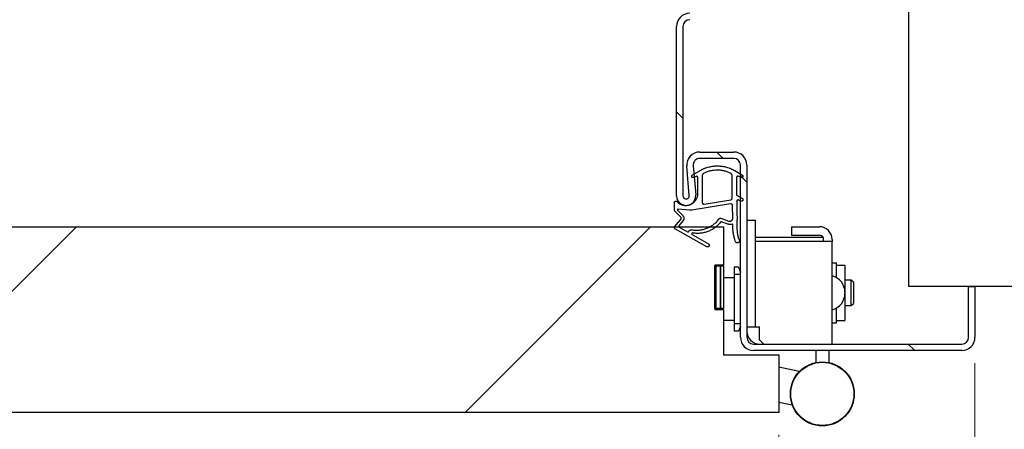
# Model space of a CAD drawing. Header units: millimetres. Extents: x -8500 to 4200, y 0 to 5940.
# Tile 279 of 290: x 1116 to 1347, y 2563 to 2659. Entities that reach past the tile are written whole.
import ezdxf

# ---------------------------------------------------------------- set-up
doc = ezdxf.new("R2010")
doc.units = ezdxf.units.MM
doc.layers.get('Defpoints').update_dxf_attribs({"color": 250})
doc.layers.add('1', color=250, linetype='Continuous')
doc.layers.add('152', color=250, linetype='Continuous')
doc.styles.add('Times New Roman', font='times.ttf')
doc.dimstyles.get("Standard").update_dxf_attribs({"dimtxt": 0.18, "dimasz": 0.18, "dimexe": 0.18, "dimexo": 0.0625, "dimgap": 0.09, "dimtad": 0, "dimtih": 1, "dimtoh": 1, "dimdec": 4, "dimzin": 0, "dimdsep": 46, "dimtxsty": 'Standard', "dimcen": 0.09, "dimadec": 0, "dimazin": 0, "dimtfac": 1, "dimtdec": 4, "dimtofl": 0, "dimtmove": 0, "dimatfit": 3, "dimfxl": 1, "dimtolj": 1, "dimtzin": 0, "dimarcsym": 0})

# ---------------------------------------------------------------- blocks, each defined once
blk = doc.blocks.new('_U0')
at = {"layer": '1', "linetype": 'Continuous', "lineweight": 13, "transparency": 16777216}
for p, q in [((1339.86, 2578.86), (1339.86, 2259.72)), ((295.86, 2576.54), (295.86, 2259.72))]:
    blk.add_line(p, q, dxfattribs=at)
at = {"layer": '1', "color": 0, "linetype": 'Continuous', "lineweight": 13, "transparency": 16777216}
blk.add_line((345.86, 2284.72), (1289.86, 2284.72), dxfattribs=at)
at = {"layer": '1', "color": 0, "linetype": 'Continuous', "lineweight": 70, "transparency": 16777216}
for points in [[(345.86, 2293.06), (345.86, 2276.39), (295.86, 2284.72)], [(1289.86, 2293.06), (1289.86, 2276.39), (1339.86, 2284.72)]]:
    blk.add_solid(points, dxfattribs=at)
at = {"layer": 'Defpoints', "color": 0, "linetype": 'Continuous', "lineweight": 70, "transparency": 16777216}
for p in [(1339.86, 2590.86), (295.86, 2588.54), (1339.86, 2284.72)]:
    blk.add_point(p, dxfattribs=at)
at = {"layer": '1', "linetype": 'Continuous', "lineweight": -3, "transparency": 16777216, "insert": (779.02, 2345.62), "char_height": 40, "attachment_point": 1, "style": 'Times New Roman'}
blk.add_mtext('\\A1;Sz1', dxfattribs=at)
blk = doc.blocks.new('_U8')
at = {"layer": '1', "linetype": 'Continuous', "lineweight": 13, "transparency": 16777216}
for p, q in [((341.86, 2562.07), (341.86, 2371.8)), ((1293.86, 2562.07), (1293.86, 2371.8))]:
    blk.add_line(p, q, dxfattribs=at)
at = {"layer": '1', "color": 0, "linetype": 'Continuous', "lineweight": 13, "transparency": 16777216}
blk.add_line((391.86, 2396.8), (1243.86, 2396.8), dxfattribs=at)
at = {"layer": '1', "color": 0, "linetype": 'Continuous', "lineweight": 70, "transparency": 16777216}
for points in [[(391.86, 2405.14), (391.86, 2388.47), (341.86, 2396.8)], [(1243.86, 2405.14), (1243.86, 2388.47), (1293.86, 2396.8)]]:
    blk.add_solid(points, dxfattribs=at)
at = {"layer": 'Defpoints', "color": 0, "linetype": 'Continuous', "lineweight": 70, "transparency": 16777216}
for p in [(341.86, 2574.07), (1293.86, 2574.07), (1293.86, 2396.8)]:
    blk.add_point(p, dxfattribs=at)
at = {"layer": '1', "linetype": 'Continuous', "lineweight": -3, "transparency": 16777216, "insert": (792.83, 2457.7), "char_height": 40, "attachment_point": 1, "style": 'Times New Roman'}
blk.add_mtext('\\A1;Ss', dxfattribs=at)

msp = doc.modelspace()

# ---------------------------------------------------------------- hatches: boundary and pattern name
at = {"layer": '152', "linetype": 'Continuous', "lineweight": -3}
h = msp.add_hatch(dxfattribs=at)
h.set_pattern_fill('ANSI31', color=256, scale=30, angle=-2e-14, style=0)
h.paths.add_polyline_path([(161.36, 2596.82), (161.36, 2785.22), (311.36, 2785.22), (311.36, 2596.82)], flags=0)
h.paths.add_polyline_path([(1324.36, 2596.82), (1324.36, 2785.22), (1474.36, 2785.22), (1474.36, 2596.82)], flags=0)
h = msp.add_hatch(dxfattribs=at)
h.set_pattern_fill('ANSI31', color=256, scale=30, angle=89.954, style=0)
edge = h.paths.add_edge_path(flags=0)
edge.add_line((1336.78, 2581.82), (1287.94, 2581.82))
edge.add_arc((1287.94, 2584.9), 3.08, 180, 270, ccw=False)
edge.add_line((1284.86, 2584.9), (1284.86, 2625.24))
edge.add_arc((1283.28, 2625.24), 1.58, 0, 90)
edge.add_line((1283.28, 2626.82), (1275.33, 2626.82))
edge.add_arc((1275.33, 2625.24), 1.58, 90, 185)
edge.add_line((1273.76, 2625.1), (1274.36, 2618.27))
edge.add_arc((1272.11, 2618.07), 2.25, -180, 5, ccw=False)
edge.add_line((1269.86, 2618.07), (1269.86, 2657.74))
edge.add_arc((1272.94, 2657.74), 3.08, 90, 180, ccw=False)
edge.add_line((1272.94, 2660.82), (1283.28, 2660.82))
edge.add_arc((1283.28, 2662.4), 1.58, 270, 360)
edge.add_line((1284.86, 2662.4), (1284.86, 2687.74))
edge.add_arc((1287.94, 2687.74), 3.08, 90, 180, ccw=False)
edge.add_line((1287.94, 2690.82), (1308.78, 2690.82))
edge.add_arc((1308.78, 2687.74), 3.08, 0, 90, ccw=False)
edge.add_line((1311.86, 2687.74), (1311.86, 2680.82))
edge.add_line((1311.86, 2680.82), (1310.36, 2680.82))
edge.add_line((1310.36, 2680.82), (1310.36, 2687.74))
edge.add_arc((1308.78, 2687.74), 1.58, 0, 90)
edge.add_line((1308.78, 2689.32), (1287.94, 2689.32))
edge.add_arc((1287.94, 2687.74), 1.58, 90, 180)
edge.add_line((1286.36, 2687.74), (1286.36, 2662.4))
edge.add_arc((1283.28, 2662.4), 3.08, 270, 360, ccw=False)
edge.add_line((1283.28, 2659.32), (1272.94, 2659.32))
edge.add_arc((1272.94, 2657.74), 1.58, 90, 180)
edge.add_line((1271.36, 2657.74), (1271.36, 2618.07))
edge.add_arc((1272.11, 2618.07), 0.75, 180, 365)
edge.add_line((1272.86, 2618.14), (1272.26, 2624.97))
edge.add_arc((1275.33, 2625.24), 3.08, 90, 185, ccw=False)
edge.add_line((1275.33, 2628.32), (1283.28, 2628.32))
edge.add_arc((1283.28, 2625.24), 3.08, 0, 90, ccw=False)
edge.add_line((1286.36, 2625.24), (1286.36, 2584.9))
edge.add_arc((1287.94, 2584.9), 1.58, 180, 270)
edge.add_line((1287.94, 2583.32), (1336.78, 2583.32))
edge.add_arc((1336.78, 2584.9), 1.58, 270, 360)
edge.add_line((1338.36, 2584.9), (1338.36, 2596.82))
edge.add_line((1338.36, 2596.82), (1339.86, 2596.82))
edge.add_line((1339.86, 2596.82), (1339.86, 2584.9))
edge.add_arc((1336.78, 2584.9), 3.08, 270, 360, ccw=False)
h = msp.add_hatch(dxfattribs=at)
h.set_pattern_fill('ANSI31', color=256, scale=30, angle=-2e-14, style=0)
h.paths.add_polyline_path([(1278.86, 2601.82), (1278.86, 2591.41), (1280.86, 2591.41), (1280.86, 2580.82), (1293.86, 2580.82), (1293.86, 2567.32), (341.86, 2567.32), (341.86, 2580.82), (354.86, 2580.82), (354.86, 2591.41), (356.86, 2591.41), (356.86, 2601.82), (354.86, 2601.82), (354.86, 2610.82), (1280.86, 2610.82), (1280.86, 2601.82)], flags=0)

# ---------------------------------------------------------------- linework, layer by layer
for p, q in [((1324.36, 2596.82), (1324.36, 2785.22)), ((1269.86, 2618.07), (1269.86, 2657.74)), ((1271.36, 2657.74), (1271.36, 2618.07)), ((1275.33, 2628.32), (1283.28, 2628.32)), ((1283.28, 2626.82), (1275.33, 2626.82)), ((1272.86, 2618.14), (1272.26, 2624.97)), ((1273.51, 2622.87), (1275.53, 2624.09)), ((1273.76, 2625.1), (1274.36, 2618.27)), ((1283.52, 2623.98), (1285.31, 2622.91)), ((1284.86, 2584.9), (1284.86, 2625.24)), ((1286.36, 2625.24), (1286.36, 2584.9)), ((1274.51, 2622.62), (1273.82, 2622.34)), ((1274.86, 2618.57), (1274.86, 2622.36)), ((1275.86, 2622.65), (1275.86, 2616.53)), ((1282.93, 2617.54), (1282.93, 2622.69)), ((1283.95, 2622.46), (1283.95, 2618.18)), ((1285.06, 2622.37), (1284.26, 2622.64)), ((1276.35, 2616.11), (1282.57, 2617.12)), ((1283.95, 2618.18), (1285.3, 2617.4)), ((1285.06, 2616.82), (1284.39, 2617.07)), ((1269.4, 2614.76), (1269.4, 2616.53)), ((1270.06, 2614.72), (1271.31, 2613.46)), ((1272.9, 2614.69), (1270.2, 2614.93)), ((1282.55, 2616.2), (1273.45, 2614.72)), ((1283.07, 2612.86), (1282.99, 2615.79)), ((1283.99, 2616.78), (1284.04, 2613.47)), ((1270.84, 2613.08), (1269.59, 2614.3)), ((1270.35, 2611.88), (1270.9, 2612.54)), ((1280.24, 2612.82), (1282.15, 2612.12)), ((354.86, 2610.82), (1280.86, 2610.82)), ((1269.48, 2610.85), (1270.35, 2611.88)), ((1276.96, 2606.12), (1269.59, 2610.23)), ((1271.37, 2612.17), (1270.43, 2611.05)), ((1270.46, 2610.75), (1272.57, 2609.53)), ((1281.87, 2611.42), (1280.42, 2611.96)), ((1280.86, 2610.82), (1280.86, 2601.82)), ((1286.36, 2612.32), (1288.36, 2612.32)), ((1288.36, 2587.32), (1288.36, 2612.32)), ((1296.86, 2610.82), (1303.36, 2610.82)), ((1296.86, 2610.82), (1296.86, 2608.82)), ((1273.55, 2608.96), (1277.33, 2606.77)), ((1304.36, 2608.32), (1288.36, 2608.32)), ((1296.86, 2608.82), (1303.36, 2608.82)), ((1304.36, 2607.32), (1304.36, 2608.32)), ((1306.36, 2607.82), (1306.36, 2607.32)), ((1289.36, 2607.32), (1288.36, 2607.32)), ((1303.36, 2607.32), (1289.36, 2607.32)), ((1306.36, 2607.32), (1303.36, 2607.32)), ((1306.36, 2583.32), (1306.36, 2607.32)), ((1278.86, 2601.82), (1278.86, 2591.41)), ((1280.86, 2601.82), (1278.86, 2601.82)), ((1278.86, 2591.62), (1278.86, 2601.62)), ((1278.86, 2601.62), (1279.06, 2601.62)), ((1278.86, 2601.62), (1279.06, 2601.62)), ((1278.86, 2591.62), (1278.86, 2601.62)), ((1279.06, 2601.62), (1280.16, 2601.62)), ((1279.06, 2591.62), (1279.06, 2601.62)), ((1279.06, 2601.62), (1279.06, 2591.62)), ((1279.06, 2601.62), (1280.16, 2601.62)), ((1279.06, 2591.62), (1279.06, 2601.62)), ((1279.06, 2601.62), (1279.06, 2591.62)), ((1280.16, 2601.62), (1280.16, 2591.62)), ((1280.16, 2591.62), (1280.16, 2601.62)), ((1280.16, 2601.62), (1280.86, 2601.62)), ((1280.16, 2601.62), (1280.16, 2591.62)), ((1280.16, 2591.62), (1280.16, 2601.62)), ((1280.16, 2601.62), (1280.86, 2601.62)), ((1280.86, 2601.62), (1280.86, 2591.62)), ((1280.86, 2601.62), (1280.86, 2591.62)), ((1284.36, 2601.32), (1283.36, 2601.32)), ((1283.36, 2601.32), (1283.36, 2599.59)), ((1306.36, 2602.32), (1307.36, 2602.32)), ((1307.36, 2598.91), (1307.36, 2602.32)), ((1307.36, 2601.82), (1309.36, 2601.82)), ((1309.36, 2601.82), (1309.36, 2595.45)), ((1283.36, 2598.82), (1280.86, 2598.82)), ((1284.86, 2599.59), (1283.36, 2599.59)), ((1283.36, 2599.59), (1283.36, 2588.05)), ((1310.86, 2598.32), (1309.36, 2598.32)), ((1310.86, 2592.32), (1310.86, 2598.32)), ((1311.36, 2597.82), (1310.86, 2598.32)), ((1311.36, 2597.82), (1311.36, 2592.82)), ((1474.36, 2596.82), (1324.36, 2596.82)), ((1338.36, 2596.82), (1339.86, 2596.82)), ((1338.36, 2584.9), (1338.36, 2596.82)), ((1339.86, 2596.82), (1339.86, 2584.9)), ((1309.36, 2595.45), (1309.36, 2595.2)), ((1309.36, 2595.2), (1309.36, 2588.82)), ((1279.06, 2591.62), (1278.86, 2591.62)), ((1279.06, 2591.62), (1278.86, 2591.62)), ((1280.16, 2591.62), (1279.06, 2591.62)), ((1280.16, 2591.62), (1279.06, 2591.62)), ((1280.86, 2591.62), (1280.16, 2591.62)), ((1280.86, 2591.62), (1280.16, 2591.62)), ((1280.36, 2591.62), (1280.36, 2591.41)), ((1307.36, 2588.32), (1307.36, 2591.73)), ((1309.36, 2592.32), (1310.86, 2592.32)), ((1310.86, 2592.32), (1311.36, 2592.82)), ((1278.86, 2591.41), (1280.86, 2591.41)), ((1280.86, 2591.41), (1280.86, 2580.82)), ((1283.36, 2588.82), (1280.86, 2588.82)), ((1283.36, 2588.05), (1283.36, 2586.32)), ((1284.86, 2588.05), (1283.36, 2588.05)), ((1286.36, 2587.32), (1288.36, 2587.32)), ((1288.36, 2587.32), (1289.36, 2587.32)), ((1289.36, 2584.32), (1289.36, 2587.32)), ((1306.36, 2588.32), (1307.36, 2588.32)), ((1307.36, 2588.82), (1309.36, 2588.82)), ((1284.36, 2586.32), (1283.36, 2586.32)), ((1287.94, 2583.32), (1336.78, 2583.32)), ((1289.36, 2584.32), (1290.36, 2583.32)), ((1280.86, 2580.82), (1293.86, 2580.82)), ((1336.78, 2581.82), (1287.94, 2581.82)), ((1293.86, 2580.82), (1293.86, 2567.32)), ((1302.56, 2581.82), (1302.56, 2579)), ((1305.56, 2581.82), (1305.56, 2579)), ((1298.66, 2576.89), (1293.86, 2577.91)), ((1298.66, 2576.89), (1293.86, 2577.91)), ((1293.86, 2569.73), (1297.01, 2569.06)), ((1293.86, 2569.73), (1297, 2569.07)), ((1293.86, 2567.32), (341.86, 2567.32))]:
    msp.add_line(p, q, dxfattribs=at)
for radius in [7.5, 7.4]:
    msp.add_circle((1304.06, 2571.65), radius, dxfattribs=at)
for centre, radius, start, end in [((1272.94, 2657.74), 3.08, 90, 180), ((1272.94, 2657.74), 1.58, 90, 180), ((1275.33, 2625.24), 3.08, 90, 185), ((1275.33, 2625.24), 1.58, 90, 185), ((1283.28, 2625.24), 3.08, 0, 90), ((1283.28, 2625.24), 1.58, 0, 90), ((1272.11, 2618.07), 2.25, 180, 5), ((1272.11, 2618.07), 0.75, 180, 5), ((1303.36, 2607.82), 3, 0, 90), ((1303.36, 2607.82), 1, 30.001, 90), ((1305.36, 2595.45), 4, 0, 75.5225), ((1305.36, 2595.2), 4, 284.4775, 0), ((1287.94, 2584.9), 3.08, 180, 270), ((1289.36, 2586.32), 3, 180, 270), ((1287.94, 2584.9), 1.58, 180, 270), ((1336.78, 2584.9), 3.08, 270, 0), ((1336.78, 2584.9), 1.58, 270, 0)]:
    msp.add_arc(centre, radius, start, end, dxfattribs=at)
for points, knots in [([(1275.53, 2624.09), (1275.68, 2624.17), (1275.84, 2624.25), (1276.08, 2624.36), (1276.16, 2624.39), (1276.32, 2624.46), (1276.4, 2624.49), (1276.81, 2624.65), (1277.14, 2624.75), (1277.81, 2624.91), (1278.15, 2624.97), (1278.58, 2625.02), (1278.67, 2625.03), (1278.8, 2625.04), (1278.84, 2625.05), (1278.93, 2625.05), (1278.97, 2625.05), (1279.19, 2625.06), (1279.36, 2625.07), (1279.88, 2625.06), (1280.23, 2625.03), (1280.91, 2624.94), (1281.25, 2624.87), (1281.76, 2624.73), (1281.93, 2624.68), (1282.26, 2624.57), (1282.42, 2624.5), (1282.9, 2624.3), (1283.21, 2624.15), (1283.52, 2623.98)], [0, 0, 0, 0, 0.0625, 0.0625, 0.09375, 0.09375, 0.125, 0.125, 0.25, 0.25, 0.375, 0.375, 0.40625, 0.40625, 0.421875, 0.421875, 0.4375, 0.4375, 0.5, 0.5, 0.625, 0.625, 0.75, 0.75, 0.8125, 0.8125, 0.875, 0.875, 1, 1, 1, 1]), ([(1282.46, 2623.38), (1282.22, 2623.49), (1281.97, 2623.6), (1281.47, 2623.77), (1281.21, 2623.84), (1280.89, 2623.92), (1280.82, 2623.93), (1280.69, 2623.96), (1280.49, 2623.99), (1280.3, 2624.02), (1279.9, 2624.06), (1279.64, 2624.08), (1279.11, 2624.08), (1278.85, 2624.06), (1278.51, 2624.02), (1278.45, 2624.02), (1278.32, 2624), (1278.12, 2623.96), (1277.92, 2623.93), (1277.54, 2623.84), (1277.03, 2623.69), (1276.54, 2623.48), (1276.3, 2623.36)], [0, 0, 0, 0, 0.125, 0.125, 0.25, 0.25, 0.28125, 0.28125, 0.3125, 0.375, 0.375, 0.5, 0.5, 0.625, 0.625, 0.65625, 0.65625, 0.6875, 0.75, 0.75, 0.875, 1, 1, 1, 1]), ([(1273.49, 2622.43), (1273.47, 2622.44), (1273.46, 2622.46), (1273.44, 2622.49), (1273.44, 2622.5), (1273.43, 2622.52), (1273.42, 2622.54), (1273.42, 2622.56), (1273.41, 2622.58), (1273.41, 2622.59), (1273.41, 2622.62), (1273.41, 2622.64), (1273.41, 2622.67), (1273.41, 2622.68), (1273.41, 2622.7), (1273.42, 2622.71), (1273.42, 2622.74), (1273.43, 2622.76), (1273.44, 2622.79), (1273.45, 2622.79), (1273.46, 2622.81), (1273.47, 2622.82), (1273.48, 2622.84), (1273.5, 2622.86), (1273.51, 2622.87)], [0, 0, 0, 0, 0.125, 0.125, 0.1875, 0.1875, 0.25, 0.3125, 0.3125, 0.375, 0.375, 0.5, 0.5, 0.5625, 0.5625, 0.625, 0.625, 0.75, 0.75, 0.8125, 0.8125, 0.875, 0.875, 1, 1, 1, 1]), ([(1273.82, 2622.34), (1273.81, 2622.33), (1273.79, 2622.33), (1273.76, 2622.32), (1273.75, 2622.32), (1273.72, 2622.32), (1273.7, 2622.32), (1273.67, 2622.33), (1273.66, 2622.33), (1273.63, 2622.34), (1273.61, 2622.34), (1273.59, 2622.35), (1273.58, 2622.35), (1273.57, 2622.36), (1273.56, 2622.37), (1273.53, 2622.39), (1273.51, 2622.41), (1273.49, 2622.43)], [0, 0, 0, 0, 0.125, 0.125, 0.25, 0.25, 0.375, 0.375, 0.5, 0.5, 0.625, 0.625, 0.6875, 0.6875, 0.75, 0.75, 1, 1, 1, 1]), ([(1274.86, 2622.36), (1274.86, 2622.38), (1274.86, 2622.4), (1274.85, 2622.43), (1274.85, 2622.44), (1274.84, 2622.45), (1274.84, 2622.47), (1274.83, 2622.49), (1274.82, 2622.5), (1274.82, 2622.51), (1274.8, 2622.53), (1274.79, 2622.54), (1274.77, 2622.56), (1274.76, 2622.57), (1274.75, 2622.58), (1274.74, 2622.58), (1274.72, 2622.6), (1274.7, 2622.61), (1274.68, 2622.62), (1274.67, 2622.62), (1274.65, 2622.62), (1274.64, 2622.63), (1274.62, 2622.63), (1274.6, 2622.63), (1274.58, 2622.63)], [0, 0, 0, 0, 0.125, 0.125, 0.1875, 0.1875, 0.25, 0.3125, 0.3125, 0.375, 0.375, 0.5, 0.5, 0.5625, 0.5625, 0.625, 0.625, 0.75, 0.75, 0.8125, 0.8125, 0.875, 0.875, 1, 1, 1, 1]), ([(1276.3, 2623.36), (1276.26, 2623.35), (1276.2, 2623.31), (1276.14, 2623.26), (1276.1, 2623.23), (1276.09, 2623.21), (1276.07, 2623.19), (1276.05, 2623.17), (1276.02, 2623.13), (1276, 2623.1), (1275.96, 2623.04), (1275.95, 2623), (1275.92, 2622.94), (1275.9, 2622.9), (1275.88, 2622.83), (1275.88, 2622.8), (1275.87, 2622.72), (1275.86, 2622.69), (1275.86, 2622.65)], [0, 0, 0, 0, 0.125, 0.25, 0.25, 0.3125, 0.3125, 0.375, 0.375, 0.5, 0.5, 0.625, 0.625, 0.75, 0.75, 0.875, 0.875, 1, 1, 1, 1]), ([(1282.93, 2622.69), (1282.92, 2622.73), (1282.92, 2622.8), (1282.9, 2622.87), (1282.88, 2622.92), (1282.87, 2622.94), (1282.86, 2622.97), (1282.85, 2622.99), (1282.83, 2623.04), (1282.81, 2623.07), (1282.78, 2623.11), (1282.77, 2623.13), (1282.75, 2623.16), (1282.74, 2623.17), (1282.7, 2623.21), (1282.65, 2623.26), (1282.59, 2623.31), (1282.54, 2623.34), (1282.52, 2623.35), (1282.49, 2623.36), (1282.48, 2623.37), (1282.46, 2623.38)], [0, 0, 0, 0, 0.125, 0.25, 0.25, 0.3125, 0.3125, 0.375, 0.375, 0.5, 0.5, 0.5625, 0.5625, 0.625, 0.625, 0.75, 0.875, 0.875, 0.9375, 0.9375, 1, 1, 1, 1]), ([(1284.26, 2622.64), (1284.25, 2622.64), (1284.23, 2622.65), (1284.2, 2622.65), (1284.18, 2622.65), (1284.16, 2622.65), (1284.15, 2622.64), (1284.13, 2622.64), (1284.12, 2622.64), (1284.1, 2622.63), (1284.08, 2622.62), (1284.06, 2622.61), (1284.06, 2622.6), (1284.04, 2622.59), (1284.04, 2622.59), (1284.02, 2622.57), (1284.01, 2622.56), (1283.99, 2622.54), (1283.99, 2622.53), (1283.98, 2622.52), (1283.97, 2622.51), (1283.96, 2622.49), (1283.96, 2622.47), (1283.95, 2622.46)], [0, 0, 0, 0, 0.125, 0.125, 0.25, 0.25, 0.3125, 0.3125, 0.375, 0.375, 0.5, 0.5, 0.5625, 0.5625, 0.625, 0.625, 0.75, 0.75, 0.8125, 0.8125, 0.875, 0.875, 1, 1, 1, 1]), ([(1285.44, 2622.57), (1285.43, 2622.55), (1285.42, 2622.53), (1285.41, 2622.5), (1285.4, 2622.5), (1285.39, 2622.48), (1285.38, 2622.46), (1285.37, 2622.45), (1285.35, 2622.44), (1285.35, 2622.43), (1285.32, 2622.41), (1285.31, 2622.4), (1285.28, 2622.39), (1285.27, 2622.38), (1285.25, 2622.38), (1285.24, 2622.37), (1285.22, 2622.36), (1285.2, 2622.36), (1285.17, 2622.36), (1285.16, 2622.36), (1285.14, 2622.36), (1285.13, 2622.36), (1285.1, 2622.36), (1285.08, 2622.36), (1285.06, 2622.37)], [0, 0, 0, 0, 0.125, 0.125, 0.1875, 0.1875, 0.25, 0.3125, 0.3125, 0.375, 0.375, 0.5, 0.5, 0.5625, 0.5625, 0.625, 0.625, 0.75, 0.75, 0.8125, 0.8125, 0.875, 0.875, 1, 1, 1, 1]), ([(1285.31, 2622.91), (1285.32, 2622.9), (1285.34, 2622.89), (1285.35, 2622.88), (1285.36, 2622.87), (1285.37, 2622.86), (1285.38, 2622.85), (1285.39, 2622.83), (1285.4, 2622.82), (1285.41, 2622.8), (1285.42, 2622.79), (1285.42, 2622.78), (1285.43, 2622.77), (1285.44, 2622.74), (1285.44, 2622.73), (1285.45, 2622.7), (1285.45, 2622.68), (1285.45, 2622.63), (1285.45, 2622.6), (1285.44, 2622.57)], [0, 0, 0, 0, 0.125, 0.125, 0.1875, 0.1875, 0.25, 0.25, 0.375, 0.375, 0.4375, 0.4375, 0.5, 0.5, 0.625, 0.625, 0.75, 0.75, 1, 1, 1, 1]), ([(1273.95, 2616.57), (1274.02, 2616.63), (1274.15, 2616.77), (1274.27, 2616.91), (1274.35, 2617.03), (1274.38, 2617.07), (1274.43, 2617.15), (1274.45, 2617.19), (1274.52, 2617.31), (1274.61, 2617.47), (1274.68, 2617.65), (1274.72, 2617.78), (1274.74, 2617.83), (1274.76, 2617.92), (1274.78, 2617.96), (1274.81, 2618.1), (1274.84, 2618.29), (1274.86, 2618.47), (1274.86, 2618.57)], [0, 0, 0, 0, 0.125, 0.25, 0.25, 0.3125, 0.3125, 0.375, 0.375, 0.5, 0.625, 0.625, 0.6875, 0.6875, 0.75, 0.75, 0.875, 1, 1, 1, 1]), ([(1282.57, 2617.12), (1282.6, 2617.13), (1282.62, 2617.13), (1282.66, 2617.15), (1282.67, 2617.15), (1282.69, 2617.16), (1282.7, 2617.17), (1282.73, 2617.19), (1282.75, 2617.2), (1282.78, 2617.22), (1282.79, 2617.23), (1282.81, 2617.25), (1282.82, 2617.26), (1282.84, 2617.29), (1282.86, 2617.31), (1282.87, 2617.34), (1282.88, 2617.35), (1282.89, 2617.37), (1282.9, 2617.38), (1282.91, 2617.42), (1282.91, 2617.44), (1282.92, 2617.48), (1282.92, 2617.49), (1282.92, 2617.52), (1282.93, 2617.53), (1282.93, 2617.54)], [0, 0, 0, 0, 0.125, 0.125, 0.1875, 0.1875, 0.25, 0.25, 0.375, 0.375, 0.4375, 0.4375, 0.5, 0.5, 0.625, 0.625, 0.6875, 0.6875, 0.75, 0.75, 0.875, 0.875, 0.9375, 0.9375, 1, 1, 1, 1]), ([(1284.39, 2617.07), (1284.37, 2617.08), (1284.36, 2617.08), (1284.33, 2617.09), (1284.32, 2617.09), (1284.3, 2617.09), (1284.28, 2617.09), (1284.26, 2617.09), (1284.24, 2617.09), (1284.23, 2617.08), (1284.2, 2617.08), (1284.18, 2617.07), (1284.16, 2617.06), (1284.15, 2617.05), (1284.13, 2617.04), (1284.12, 2617.04), (1284.1, 2617.02), (1284.08, 2617.01), (1284.06, 2616.99), (1284.06, 2616.98), (1284.05, 2616.96), (1284.04, 2616.96), (1284.03, 2616.93), (1284.02, 2616.91), (1284.01, 2616.9)], [0, 0, 0, 0, 0.125, 0.125, 0.1875, 0.1875, 0.25, 0.3125, 0.3125, 0.375, 0.375, 0.5, 0.5, 0.5625, 0.5625, 0.625, 0.625, 0.75, 0.75, 0.8125, 0.8125, 0.875, 0.875, 1, 1, 1, 1]), ([(1285.44, 2617.05), (1285.44, 2617.03), (1285.43, 2617.01), (1285.41, 2616.99), (1285.41, 2616.98), (1285.4, 2616.96), (1285.39, 2616.94), (1285.37, 2616.93), (1285.36, 2616.91), (1285.35, 2616.9), (1285.33, 2616.88), (1285.31, 2616.87), (1285.29, 2616.85), (1285.28, 2616.85), (1285.26, 2616.84), (1285.25, 2616.84), (1285.22, 2616.83), (1285.2, 2616.82), (1285.17, 2616.82), (1285.16, 2616.82), (1285.14, 2616.81), (1285.13, 2616.81), (1285.1, 2616.82), (1285.08, 2616.82), (1285.06, 2616.82)], [0, 0, 0, 0, 0.125, 0.125, 0.1875, 0.1875, 0.25, 0.3125, 0.3125, 0.375, 0.375, 0.5, 0.5, 0.5625, 0.5625, 0.625, 0.625, 0.75, 0.75, 0.8125, 0.8125, 0.875, 0.875, 1, 1, 1, 1]), ([(1285.3, 2617.4), (1285.31, 2617.39), (1285.33, 2617.38), (1285.35, 2617.36), (1285.36, 2617.35), (1285.39, 2617.32), (1285.4, 2617.31), (1285.41, 2617.29), (1285.41, 2617.28), (1285.42, 2617.27), (1285.42, 2617.26), (1285.43, 2617.23), (1285.44, 2617.22), (1285.44, 2617.19), (1285.44, 2617.19), (1285.45, 2617.17), (1285.45, 2617.16), (1285.45, 2617.12), (1285.45, 2617.09), (1285.44, 2617.05)], [0, 0, 0, 0, 0.125, 0.125, 0.25, 0.25, 0.375, 0.375, 0.4375, 0.4375, 0.5, 0.5, 0.625, 0.625, 0.6875, 0.6875, 0.75, 0.75, 1, 1, 1, 1]), ([(1269.4, 2616.53), (1269.4, 2616.55), (1269.4, 2616.57), (1269.41, 2616.6), (1269.41, 2616.61), (1269.42, 2616.63), (1269.43, 2616.65), (1269.43, 2616.67), (1269.44, 2616.69), (1269.45, 2616.69), (1269.47, 2616.72), (1269.48, 2616.73), (1269.5, 2616.75)], [0, 0, 0, 0, 0.25, 0.25, 0.375, 0.375, 0.5, 0.625, 0.625, 0.75, 0.75, 1, 1, 1, 1]), ([(1269.59, 2614.3), (1269.56, 2614.33), (1269.53, 2614.36), (1269.5, 2614.42), (1269.49, 2614.43), (1269.47, 2614.47), (1269.45, 2614.51), (1269.44, 2614.55), (1269.42, 2614.59), (1269.42, 2614.61), (1269.4, 2614.67), (1269.4, 2614.71), (1269.4, 2614.76)], [0, 0, 0, 0, 0.25, 0.25, 0.375, 0.375, 0.5, 0.625, 0.625, 0.75, 0.75, 1, 1, 1, 1]), ([(1269.5, 2616.75), (1269.51, 2616.76), (1269.53, 2616.77), (1269.55, 2616.79), (1269.56, 2616.79), (1269.58, 2616.8), (1269.6, 2616.81), (1269.62, 2616.82), (1269.64, 2616.82), (1269.65, 2616.82), (1269.67, 2616.83), (1269.69, 2616.83), (1269.72, 2616.83), (1269.73, 2616.83), (1269.75, 2616.82), (1269.76, 2616.82), (1269.79, 2616.82), (1269.81, 2616.81), (1269.84, 2616.8), (1269.85, 2616.79), (1269.86, 2616.78), (1269.87, 2616.78), (1269.89, 2616.76), (1269.91, 2616.75), (1269.92, 2616.73)], [0, 0, 0, 0, 0.125, 0.125, 0.1875, 0.1875, 0.25, 0.3125, 0.3125, 0.375, 0.375, 0.5, 0.5, 0.5625, 0.5625, 0.625, 0.625, 0.75, 0.75, 0.8125, 0.8125, 0.875, 0.875, 1, 1, 1, 1]), ([(1269.92, 2616.73), (1270.05, 2616.59), (1270.19, 2616.47), (1270.38, 2616.33), (1270.42, 2616.3), (1270.5, 2616.25), (1270.54, 2616.23), (1270.66, 2616.16), (1270.82, 2616.07), (1270.99, 2616), (1271.12, 2615.96), (1271.17, 2615.94), (1271.26, 2615.92), (1271.3, 2615.9), (1271.44, 2615.87), (1271.62, 2615.84), (1271.9, 2615.81), (1272.09, 2615.81), (1272.2, 2615.82), (1272.23, 2615.82), (1272.27, 2615.83), (1272.34, 2615.83), (1272.41, 2615.84), (1272.55, 2615.86), (1272.73, 2615.9), (1272.91, 2615.96), (1273.04, 2616), (1273.09, 2616.02), (1273.15, 2616.05), (1273.17, 2616.06), (1273.21, 2616.08), (1273.24, 2616.09), (1273.34, 2616.14), (1273.42, 2616.18), (1273.66, 2616.33), (1273.81, 2616.44), (1273.95, 2616.57)], [0, 0, 0, 0, 0.125, 0.125, 0.15625, 0.15625, 0.1875, 0.1875, 0.25, 0.3125, 0.3125, 0.34375, 0.34375, 0.375, 0.375, 0.4375, 0.5, 0.5625, 0.5625, 0.578125, 0.578125, 0.59375, 0.625, 0.625, 0.6875, 0.75, 0.75, 0.78125, 0.78125, 0.796875, 0.796875, 0.8125, 0.8125, 0.875, 0.875, 1, 1, 1, 1]), ([(1270.2, 2614.93), (1270.19, 2614.93), (1270.18, 2614.92), (1270.16, 2614.92), (1270.15, 2614.91), (1270.14, 2614.91), (1270.14, 2614.91), (1270.12, 2614.9), (1270.11, 2614.89), (1270.1, 2614.87), (1270.09, 2614.86), (1270.08, 2614.84), (1270.07, 2614.83), (1270.06, 2614.81), (1270.06, 2614.81), (1270.06, 2614.8), (1270.06, 2614.79), (1270.05, 2614.77), (1270.05, 2614.76), (1270.05, 2614.74), (1270.06, 2614.73), (1270.06, 2614.72)], [0, 0, 0, 0, 0.125, 0.125, 0.1875, 0.1875, 0.25, 0.25, 0.375, 0.375, 0.5, 0.5, 0.625, 0.625, 0.6875, 0.6875, 0.75, 0.75, 0.875, 0.875, 1, 1, 1, 1]), ([(1273.45, 2614.72), (1273.4, 2614.71), (1273.36, 2614.71), (1273.27, 2614.7), (1273.22, 2614.69), (1273.08, 2614.68), (1272.99, 2614.68), (1272.9, 2614.69)], [0, 0, 0, 0, 0.25, 0.25, 0.5, 0.5, 1, 1, 1, 1]), ([(1275.86, 2616.53), (1275.86, 2616.5), (1275.87, 2616.47), (1275.87, 2616.43), (1275.88, 2616.42), (1275.89, 2616.39), (1275.89, 2616.38), (1275.91, 2616.34), (1275.92, 2616.31), (1275.94, 2616.28), (1275.95, 2616.27), (1275.97, 2616.25), (1275.98, 2616.24), (1276.01, 2616.21), (1276.03, 2616.19), (1276.06, 2616.17), (1276.07, 2616.16), (1276.1, 2616.15), (1276.12, 2616.14), (1276.15, 2616.13), (1276.18, 2616.12), (1276.19, 2616.11), (1276.23, 2616.11), (1276.26, 2616.1), (1276.28, 2616.1)], [0, 0, 0, 0, 0.125, 0.125, 0.1875, 0.1875, 0.25, 0.25, 0.375, 0.375, 0.4375, 0.4375, 0.5, 0.5, 0.625, 0.625, 0.6875, 0.6875, 0.75, 0.8125, 0.8125, 0.875, 0.875, 1, 1, 1, 1]), ([(1282.99, 2615.79), (1282.99, 2615.82), (1282.98, 2615.85), (1282.97, 2615.89), (1282.97, 2615.9), (1282.96, 2615.93), (1282.96, 2615.94), (1282.94, 2615.98), (1282.92, 2616), (1282.9, 2616.04), (1282.89, 2616.05), (1282.87, 2616.07), (1282.86, 2616.08), (1282.83, 2616.11), (1282.81, 2616.12), (1282.78, 2616.15), (1282.77, 2616.15), (1282.74, 2616.16), (1282.72, 2616.18), (1282.69, 2616.18), (1282.66, 2616.19), (1282.65, 2616.19), (1282.61, 2616.2), (1282.58, 2616.2), (1282.55, 2616.2)], [0, 0, 0, 0, 0.125, 0.125, 0.1875, 0.1875, 0.25, 0.25, 0.375, 0.375, 0.4375, 0.4375, 0.5, 0.5, 0.625, 0.625, 0.6875, 0.6875, 0.75, 0.8125, 0.8125, 0.875, 0.875, 1, 1, 1, 1]), ([(1284.01, 2616.9), (1284, 2616.88), (1284, 2616.86), (1283.99, 2616.82), (1283.99, 2616.8), (1283.99, 2616.78)], [0, 0, 0, 0, 0.5, 0.5, 1, 1, 1, 1]), ([(1270.9, 2612.54), (1270.91, 2612.56), (1270.93, 2612.58), (1270.95, 2612.62), (1270.95, 2612.65), (1270.96, 2612.68), (1270.97, 2612.7), (1270.97, 2612.72), (1270.97, 2612.73), (1270.97, 2612.77), (1270.97, 2612.8), (1270.97, 2612.83), (1270.97, 2612.85), (1270.96, 2612.87), (1270.96, 2612.88), (1270.95, 2612.92), (1270.94, 2612.94), (1270.92, 2612.99), (1270.9, 2613.01), (1270.88, 2613.05), (1270.86, 2613.07), (1270.84, 2613.08)], [0, 0, 0, 0, 0.125, 0.125, 0.25, 0.25, 0.3125, 0.3125, 0.375, 0.375, 0.5, 0.5, 0.5625, 0.5625, 0.625, 0.625, 0.75, 0.75, 0.875, 0.875, 1, 1, 1, 1]), ([(1271.31, 2613.46), (1271.35, 2613.42), (1271.39, 2613.37), (1271.44, 2613.3), (1271.46, 2613.28), (1271.48, 2613.24), (1271.49, 2613.23), (1271.5, 2613.2), (1271.51, 2613.19), (1271.54, 2613.12), (1271.56, 2613.06), (1271.58, 2612.97), (1271.58, 2612.95), (1271.59, 2612.9), (1271.59, 2612.89), (1271.59, 2612.86), (1271.59, 2612.84), (1271.6, 2612.77), (1271.59, 2612.71), (1271.58, 2612.64), (1271.58, 2612.62), (1271.58, 2612.59), (1271.57, 2612.58), (1271.56, 2612.53), (1271.55, 2612.5), (1271.53, 2612.42), (1271.5, 2612.37), (1271.46, 2612.29), (1271.44, 2612.26), (1271.41, 2612.21), (1271.39, 2612.19), (1271.37, 2612.17)], [0, 0, 0, 0, 0.125, 0.125, 0.1875, 0.1875, 0.21875, 0.21875, 0.25, 0.25, 0.375, 0.375, 0.4375, 0.4375, 0.46875, 0.46875, 0.5, 0.5, 0.625, 0.625, 0.65625, 0.65625, 0.6875, 0.6875, 0.75, 0.75, 0.875, 0.875, 0.9375, 0.9375, 1, 1, 1, 1]), ([(1273.48, 2610.09), (1273.77, 2610.04), (1274.07, 2610.01), (1274.66, 2609.99), (1274.95, 2610), (1275.4, 2610.05), (1275.54, 2610.07), (1275.84, 2610.12), (1275.98, 2610.15), (1276.42, 2610.26), (1276.7, 2610.35), (1277.11, 2610.51), (1277.25, 2610.57), (1277.45, 2610.67), (1277.51, 2610.7), (1277.65, 2610.77), (1277.71, 2610.8), (1278.04, 2610.99), (1278.29, 2611.15), (1278.76, 2611.5), (1278.98, 2611.7), (1279.25, 2611.96), (1279.3, 2612.01), (1279.4, 2612.12), (1279.45, 2612.18), (1279.6, 2612.34), (1279.69, 2612.46), (1279.79, 2612.58)], [0, 0, 0, 0, 0.125, 0.125, 0.25, 0.25, 0.3125, 0.3125, 0.375, 0.375, 0.5, 0.5, 0.5625, 0.5625, 0.59375, 0.59375, 0.625, 0.625, 0.75, 0.75, 0.875, 0.875, 0.90625, 0.90625, 0.9375, 0.9375, 1, 1, 1, 1]), ([(1279.79, 2612.58), (1279.79, 2612.6), (1279.81, 2612.62), (1279.83, 2612.66), (1279.84, 2612.68), (1279.88, 2612.71), (1279.89, 2612.73), (1279.93, 2612.76), (1279.95, 2612.77), (1279.99, 2612.79), (1280.01, 2612.8), (1280.05, 2612.81), (1280.08, 2612.82), (1280.12, 2612.83), (1280.15, 2612.83), (1280.19, 2612.83), (1280.21, 2612.82), (1280.24, 2612.82)], [0, 0, 0, 0, 0.125, 0.125, 0.25, 0.25, 0.375, 0.375, 0.5, 0.5, 0.625, 0.625, 0.75, 0.75, 0.875, 0.875, 1, 1, 1, 1]), ([(1282.15, 2612.12), (1282.2, 2612.11), (1282.25, 2612.1), (1282.33, 2612.1), (1282.35, 2612.1), (1282.4, 2612.11), (1282.42, 2612.11), (1282.5, 2612.12), (1282.55, 2612.14), (1282.6, 2612.16), (1282.61, 2612.16), (1282.64, 2612.17), (1282.65, 2612.18), (1282.68, 2612.2), (1282.7, 2612.21), (1282.76, 2612.25), (1282.8, 2612.28), (1282.85, 2612.32), (1282.86, 2612.33), (1282.87, 2612.35), (1282.9, 2612.38), (1282.94, 2612.43), (1282.96, 2612.47), (1282.98, 2612.5), (1282.99, 2612.51), (1283, 2612.54), (1283, 2612.55), (1283.03, 2612.6), (1283.04, 2612.65), (1283.05, 2612.7)], [0, 0, 0, 0, 0.125, 0.125, 0.1875, 0.1875, 0.25, 0.25, 0.375, 0.375, 0.40625, 0.40625, 0.4375, 0.4375, 0.5, 0.5, 0.625, 0.625, 0.65625, 0.65625, 0.6875, 0.75, 0.8125, 0.8125, 0.84375, 0.84375, 0.875, 0.875, 1, 1, 1, 1]), ([(1283.05, 2612.7), (1283.06, 2612.73), (1283.06, 2612.75), (1283.07, 2612.81), (1283.07, 2612.84), (1283.07, 2612.86)], [0, 0, 0, 0, 0.5, 0.5, 1, 1, 1, 1]), ([(1284.04, 2613.47), (1284.05, 2613.23), (1284.05, 2612.99), (1284.04, 2612.5), (1284.04, 2612.26), (1284.03, 2611.78), (1284.03, 2611.54), (1284.02, 2611.05), (1284.02, 2610.81), (1284.03, 2610.33), (1284.04, 2610.09), (1284.06, 2609.73), (1284.07, 2609.61), (1284.1, 2609.37), (1284.12, 2609.25), (1284.14, 2609.07), (1284.15, 2609.01), (1284.18, 2608.89), (1284.19, 2608.83), (1284.23, 2608.66), (1284.26, 2608.54), (1284.33, 2608.31), (1284.37, 2608.2), (1284.47, 2607.98), (1284.52, 2607.87), (1284.58, 2607.77)], [0, 0, 0, 0, 0.125, 0.125, 0.25, 0.25, 0.375, 0.375, 0.5, 0.5, 0.625, 0.625, 0.6875, 0.6875, 0.75, 0.75, 0.78125, 0.78125, 0.8125, 0.8125, 0.875, 0.875, 0.9375, 0.9375, 1, 1, 1, 1]), ([(1269.59, 2610.23), (1269.56, 2610.24), (1269.54, 2610.26), (1269.51, 2610.29), (1269.5, 2610.3), (1269.48, 2610.33), (1269.47, 2610.35), (1269.45, 2610.38), (1269.44, 2610.4), (1269.43, 2610.42), (1269.42, 2610.46), (1269.41, 2610.49), (1269.4, 2610.53), (1269.4, 2610.54), (1269.4, 2610.57), (1269.4, 2610.59), (1269.4, 2610.63), (1269.41, 2610.66), (1269.41, 2610.7), (1269.42, 2610.72), (1269.43, 2610.74), (1269.43, 2610.76), (1269.45, 2610.8), (1269.47, 2610.82), (1269.48, 2610.85)], [0, 0, 0, 0, 0.125, 0.125, 0.1875, 0.1875, 0.25, 0.3125, 0.3125, 0.375, 0.375, 0.5, 0.5, 0.5625, 0.5625, 0.625, 0.625, 0.75, 0.75, 0.8125, 0.8125, 0.875, 0.875, 1, 1, 1, 1]), ([(1270.43, 2611.05), (1270.42, 2611.04), (1270.42, 2611.03), (1270.41, 2611.01), (1270.4, 2611.01), (1270.4, 2610.99), (1270.39, 2610.99), (1270.39, 2610.97), (1270.39, 2610.95), (1270.38, 2610.93), (1270.38, 2610.91), (1270.38, 2610.88), (1270.39, 2610.87), (1270.39, 2610.85), (1270.4, 2610.84), (1270.4, 2610.83), (1270.41, 2610.82), (1270.41, 2610.81), (1270.42, 2610.79), (1270.42, 2610.79), (1270.44, 2610.77), (1270.45, 2610.76), (1270.46, 2610.75)], [0, 0, 0, 0, 0.125, 0.125, 0.1875, 0.1875, 0.25, 0.25, 0.375, 0.375, 0.5, 0.5, 0.625, 0.625, 0.6875, 0.6875, 0.75, 0.8125, 0.8125, 0.875, 0.875, 1, 1, 1, 1]), ([(1272.57, 2609.53), (1272.59, 2609.57), (1272.61, 2609.61), (1272.66, 2609.69), (1272.69, 2609.73), (1272.73, 2609.78), (1272.73, 2609.79), (1272.75, 2609.81), (1272.77, 2609.83), (1272.8, 2609.86), (1272.85, 2609.9), (1272.89, 2609.93), (1272.95, 2609.97), (1272.97, 2609.98), (1273.01, 2610), (1273.04, 2610.01), (1273.1, 2610.04), (1273.15, 2610.05), (1273.22, 2610.07), (1273.24, 2610.08), (1273.29, 2610.08), (1273.31, 2610.09), (1273.38, 2610.09), (1273.43, 2610.09), (1273.48, 2610.09)], [0, 0, 0, 0, 0.125, 0.125, 0.25, 0.25, 0.28125, 0.28125, 0.3125, 0.375, 0.375, 0.5, 0.5, 0.5625, 0.5625, 0.625, 0.625, 0.75, 0.75, 0.8125, 0.8125, 0.875, 0.875, 1, 1, 1, 1]), ([(1280.18, 2611.86), (1280.08, 2611.73), (1279.98, 2611.61), (1279.77, 2611.38), (1279.66, 2611.27), (1279.33, 2610.95), (1279.09, 2610.75), (1278.6, 2610.39), (1278.34, 2610.23), (1277.79, 2609.93), (1277.51, 2609.8), (1276.93, 2609.59), (1276.64, 2609.5), (1276.19, 2609.39), (1276.03, 2609.36), (1275.73, 2609.32), (1275.57, 2609.3), (1275.11, 2609.25), (1274.81, 2609.25), (1274.19, 2609.27), (1273.88, 2609.31), (1273.58, 2609.36)], [0, 0, 0, 0, 0.0625, 0.0625, 0.125, 0.125, 0.25, 0.25, 0.375, 0.375, 0.5, 0.5, 0.625, 0.625, 0.6875, 0.6875, 0.75, 0.75, 0.875, 0.875, 1, 1, 1, 1]), ([(1280.42, 2611.96), (1280.4, 2611.96), (1280.39, 2611.96), (1280.37, 2611.96), (1280.35, 2611.96), (1280.33, 2611.95), (1280.31, 2611.95), (1280.3, 2611.95), (1280.29, 2611.94), (1280.29, 2611.94), (1280.27, 2611.94), (1280.26, 2611.93), (1280.24, 2611.92), (1280.23, 2611.91), (1280.21, 2611.89), (1280.19, 2611.87), (1280.18, 2611.86)], [0, 0, 0, 0, 0.125, 0.125, 0.25, 0.375, 0.375, 0.4375, 0.4375, 0.5, 0.5, 0.625, 0.625, 0.75, 0.75, 1, 1, 1, 1]), ([(1283.06, 2611.37), (1283.05, 2611.37), (1283.05, 2611.37), (1283.04, 2611.38), (1283.04, 2611.38), (1283.03, 2611.38), (1283.03, 2611.38), (1283.01, 2611.38), (1282.99, 2611.38), (1282.96, 2611.37), (1282.93, 2611.37), (1282.88, 2611.36), (1282.86, 2611.36), (1282.81, 2611.36), (1282.78, 2611.35), (1282.71, 2611.35), (1282.66, 2611.34), (1282.56, 2611.33), (1282.51, 2611.33), (1282.36, 2611.33), (1282.26, 2611.34), (1282.11, 2611.36), (1282.06, 2611.37), (1281.97, 2611.39), (1281.92, 2611.4), (1281.87, 2611.42)], [0, 0, 0, 0, 0.007813, 0.007813, 0.015625, 0.015625, 0.03125, 0.03125, 0.0625, 0.0625, 0.125, 0.125, 0.1875, 0.1875, 0.25, 0.25, 0.375, 0.375, 0.5, 0.5, 0.75, 0.75, 0.875, 0.875, 1, 1, 1, 1]), ([(1283.7, 2607.29), (1283.64, 2607.45), (1283.59, 2607.62), (1283.49, 2607.95), (1283.44, 2608.12), (1283.36, 2608.45), (1283.32, 2608.62), (1283.27, 2608.88), (1283.25, 2608.96), (1283.22, 2609.13), (1283.2, 2609.22), (1283.16, 2609.47), (1283.13, 2609.64), (1283.09, 2609.99), (1283.07, 2610.16), (1283.05, 2610.42), (1283.04, 2610.51), (1283.03, 2610.68), (1283.03, 2610.77), (1283.03, 2610.94), (1283.03, 2611.03), (1283.04, 2611.16), (1283.04, 2611.2), (1283.05, 2611.29), (1283.05, 2611.33), (1283.06, 2611.37)], [0, 0, 0, 0, 0.125, 0.125, 0.25, 0.25, 0.375, 0.375, 0.4375, 0.4375, 0.5, 0.5, 0.625, 0.625, 0.75, 0.75, 0.8125, 0.8125, 0.875, 0.875, 0.9375, 0.9375, 0.96875, 0.96875, 1, 1, 1, 1]), ([(1273.58, 2609.36), (1273.56, 2609.36), (1273.55, 2609.35), (1273.53, 2609.34), (1273.53, 2609.34), (1273.52, 2609.33), (1273.5, 2609.32), (1273.49, 2609.31), (1273.48, 2609.3), (1273.48, 2609.29), (1273.47, 2609.27), (1273.46, 2609.26), (1273.45, 2609.23), (1273.44, 2609.22), (1273.44, 2609.19), (1273.44, 2609.18), (1273.43, 2609.15), (1273.43, 2609.15), (1273.44, 2609.13), (1273.44, 2609.13), (1273.44, 2609.1), (1273.44, 2609.09), (1273.45, 2609.08)], [0, 0, 0, 0, 0.125, 0.125, 0.1875, 0.1875, 0.25, 0.3125, 0.3125, 0.375, 0.375, 0.5, 0.5, 0.625, 0.625, 0.75, 0.75, 0.8125, 0.8125, 0.875, 0.875, 1, 1, 1, 1]), ([(1273.45, 2609.08), (1273.45, 2609.06), (1273.46, 2609.05), (1273.47, 2609.03), (1273.48, 2609.02), (1273.5, 2609), (1273.51, 2608.99), (1273.52, 2608.98), (1273.54, 2608.97), (1273.55, 2608.96)], [0, 0, 0, 0, 0.25, 0.25, 0.5, 0.5, 0.75, 0.75, 1, 1, 1, 1]), ([(1284.58, 2607.77), (1284.6, 2607.74), (1284.61, 2607.71), (1284.63, 2607.66), (1284.63, 2607.64), (1284.64, 2607.61), (1284.64, 2607.58), (1284.64, 2607.55), (1284.64, 2607.51), (1284.64, 2607.5), (1284.64, 2607.45), (1284.63, 2607.42), (1284.62, 2607.37), (1284.61, 2607.35), (1284.6, 2607.32), (1284.59, 2607.31), (1284.57, 2607.27), (1284.55, 2607.24), (1284.52, 2607.2), (1284.51, 2607.19), (1284.49, 2607.16), (1284.47, 2607.15), (1284.44, 2607.12), (1284.41, 2607.1), (1284.38, 2607.09)], [0, 0, 0, 0, 0.125, 0.125, 0.1875, 0.1875, 0.25, 0.3125, 0.3125, 0.375, 0.375, 0.5, 0.5, 0.5625, 0.5625, 0.625, 0.625, 0.75, 0.75, 0.8125, 0.8125, 0.875, 0.875, 1, 1, 1, 1]), ([(1277.47, 2606.27), (1277.46, 2606.25), (1277.45, 2606.23), (1277.42, 2606.2), (1277.41, 2606.19), (1277.4, 2606.17), (1277.38, 2606.16), (1277.36, 2606.14), (1277.34, 2606.13), (1277.33, 2606.12), (1277.29, 2606.11), (1277.27, 2606.1), (1277.24, 2606.09), (1277.22, 2606.09), (1277.2, 2606.08), (1277.19, 2606.08), (1277.15, 2606.08), (1277.13, 2606.08), (1277.09, 2606.08), (1277.08, 2606.08), (1277.05, 2606.09), (1277.04, 2606.09), (1277.01, 2606.1), (1276.99, 2606.11), (1276.96, 2606.12)], [0, 0, 0, 0, 0.125, 0.125, 0.1875, 0.1875, 0.25, 0.3125, 0.3125, 0.375, 0.375, 0.5, 0.5, 0.5625, 0.5625, 0.625, 0.625, 0.75, 0.75, 0.8125, 0.8125, 0.875, 0.875, 1, 1, 1, 1]), ([(1277.33, 2606.77), (1277.35, 2606.76), (1277.37, 2606.75), (1277.4, 2606.72), (1277.41, 2606.71), (1277.43, 2606.7), (1277.44, 2606.68), (1277.45, 2606.66), (1277.47, 2606.64), (1277.47, 2606.63), (1277.49, 2606.6), (1277.5, 2606.57), (1277.51, 2606.54), (1277.51, 2606.53), (1277.51, 2606.5), (1277.52, 2606.49), (1277.52, 2606.45), (1277.52, 2606.43), (1277.51, 2606.39), (1277.51, 2606.38), (1277.51, 2606.36), (1277.5, 2606.35), (1277.49, 2606.31), (1277.48, 2606.29), (1277.47, 2606.27)], [0, 0, 0, 0, 0.125, 0.125, 0.1875, 0.1875, 0.25, 0.3125, 0.3125, 0.375, 0.375, 0.5, 0.5, 0.5625, 0.5625, 0.625, 0.625, 0.75, 0.75, 0.8125, 0.8125, 0.875, 0.875, 1, 1, 1, 1]), ([(1284.38, 2607.09), (1284.35, 2607.07), (1284.32, 2607.06), (1284.27, 2607.05), (1284.26, 2607.04), (1284.23, 2607.04), (1284.19, 2607.03), (1284.16, 2607.03), (1284.13, 2607.03), (1284.11, 2607.03), (1284.06, 2607.03), (1284.03, 2607.04), (1283.98, 2607.05), (1283.97, 2607.06), (1283.94, 2607.07), (1283.92, 2607.08), (1283.88, 2607.1), (1283.85, 2607.12), (1283.82, 2607.15), (1283.8, 2607.16), (1283.78, 2607.18), (1283.77, 2607.2), (1283.74, 2607.23), (1283.72, 2607.26), (1283.7, 2607.29)], [0, 0, 0, 0, 0.125, 0.125, 0.1875, 0.1875, 0.25, 0.3125, 0.3125, 0.375, 0.375, 0.5, 0.5, 0.5625, 0.5625, 0.625, 0.625, 0.75, 0.75, 0.8125, 0.8125, 0.875, 0.875, 1, 1, 1, 1]), ([(1284.36, 2601.32), (1284.4, 2601.24), (1284.48, 2601.07), (1284.56, 2600.9), (1284.61, 2600.78), (1284.63, 2600.74), (1284.66, 2600.68), (1284.66, 2600.66), (1284.68, 2600.62), (1284.69, 2600.6), (1284.73, 2600.5), (1284.76, 2600.42), (1284.82, 2600.28), (1284.85, 2600.21), (1284.87, 2600.15)], [0, 0, 0, 0, 0.204992, 0.409984, 0.409984, 0.51248, 0.51248, 0.563728, 0.563728, 0.614976, 0.614976, 0.819968, 0.819968, 1, 1, 1, 1]), ([(1284.87, 2587.49), (1284.85, 2587.43), (1284.82, 2587.37), (1284.78, 2587.26), (1284.76, 2587.23), (1284.74, 2587.17), (1284.73, 2587.15), (1284.72, 2587.11), (1284.71, 2587.09), (1284.66, 2586.99), (1284.63, 2586.9), (1284.56, 2586.74), (1284.52, 2586.66), (1284.46, 2586.53), (1284.44, 2586.49), (1284.4, 2586.41), (1284.38, 2586.36), (1284.36, 2586.32)], [0, 0, 0, 0, 0.175402, 0.175402, 0.278476, 0.278476, 0.330014, 0.330014, 0.381551, 0.381551, 0.587701, 0.587701, 0.79385, 0.79385, 0.896925, 0.896925, 1, 1, 1, 1])]:
    msp.add_open_spline(points, degree=3, knots=knots, dxfattribs=at)
for points in [[(1274.51, 2622.62), (1274.53, 2622.63), (1274.56, 2622.63), (1274.58, 2622.63)], [(1274.58, 2622.63), (1274.56, 2622.63), (1274.53, 2622.63), (1274.51, 2622.62)], [(1282.57, 2617.12), (1282.78, 2617.16), (1282.93, 2617.33), (1282.93, 2617.54)], [(1276.28, 2616.1), (1276.31, 2616.1), (1276.33, 2616.11), (1276.35, 2616.11)], [(1283.99, 2616.78), (1283.99, 2616.82), (1284, 2616.86), (1284.01, 2616.9)]]:
    msp.add_open_spline(points, degree=3, dxfattribs=at)

# ---------------------------------------------------------------- dimensions: what is measured, and where the dimension line sits
at = {"layer": '1', "linetype": 'Continuous', "lineweight": -3}
dim = msp.add_linear_dim(base=(1339.86, 2284.72), p1=(295.86, 2588.54), p2=(1339.86, 2590.86), angle=180, text='Sz1', dimstyle='Standard', override={"dimscale": 20, "dimtxt": 2, "dimasz": 2.5, "dimexe": 1.25, "dimexo": 0.6, "dimgap": 1, "dimtad": 1, "dimtih": 0, "dimtoh": 0, "dimdec": 1, "dimlfac": 1, "dimzin": 8, "dimdsep": 44, "dimlunit": 2, "dimpost": '', "dimtxsty": 'Times New Roman', "dimsah": 1, "dimse1": 0, "dimse2": 0, "dimsd1": 0, "dimsd2": 0, "dimclrd": 0, "dimclre": 256, "dimclrt": 256, "dimtol": 0, "dimtm": -0.1, "dimtfac": 1, "dimtdec": 2, "dimtofl": 1, "dimtmove": 0, "dimtzin": 8, "dimlwd": 13, "dimlwe": 13}, dxfattribs=at)
dim.commit()
dim.dimension.update_dxf_attribs({"geometry": '_U0', "text_midpoint": (817.86, 2284.72), "dimtype": 160})
dim = msp.add_linear_dim(base=(1293.86, 2396.8), p1=(341.86, 2574.07), p2=(1293.86, 2574.07), text='Ss', dimstyle='Standard', override={"dimscale": 20, "dimtxt": 2, "dimasz": 2.5, "dimexe": 1.25, "dimexo": 0.6, "dimgap": 1, "dimtad": 1, "dimtih": 1, "dimtoh": 0, "dimdec": 1, "dimlfac": 1, "dimzin": 8, "dimdsep": 44, "dimlunit": 2, "dimpost": '', "dimtxsty": 'Times New Roman', "dimsah": 1, "dimse1": 0, "dimse2": 0, "dimsd1": 0, "dimsd2": 0, "dimclrd": 0, "dimclre": 256, "dimclrt": 256, "dimtol": 0, "dimtm": -0.1, "dimtfac": 1, "dimtdec": 2, "dimtofl": 1, "dimtmove": 0, "dimtzin": 8, "dimlwd": 13, "dimlwe": 13}, dxfattribs=at)
dim.commit()
dim.dimension.update_dxf_attribs({"geometry": '_U8', "text_midpoint": (817.86, 2396.8), "dimtype": 160})

doc.saveas('drawing.dxf')
